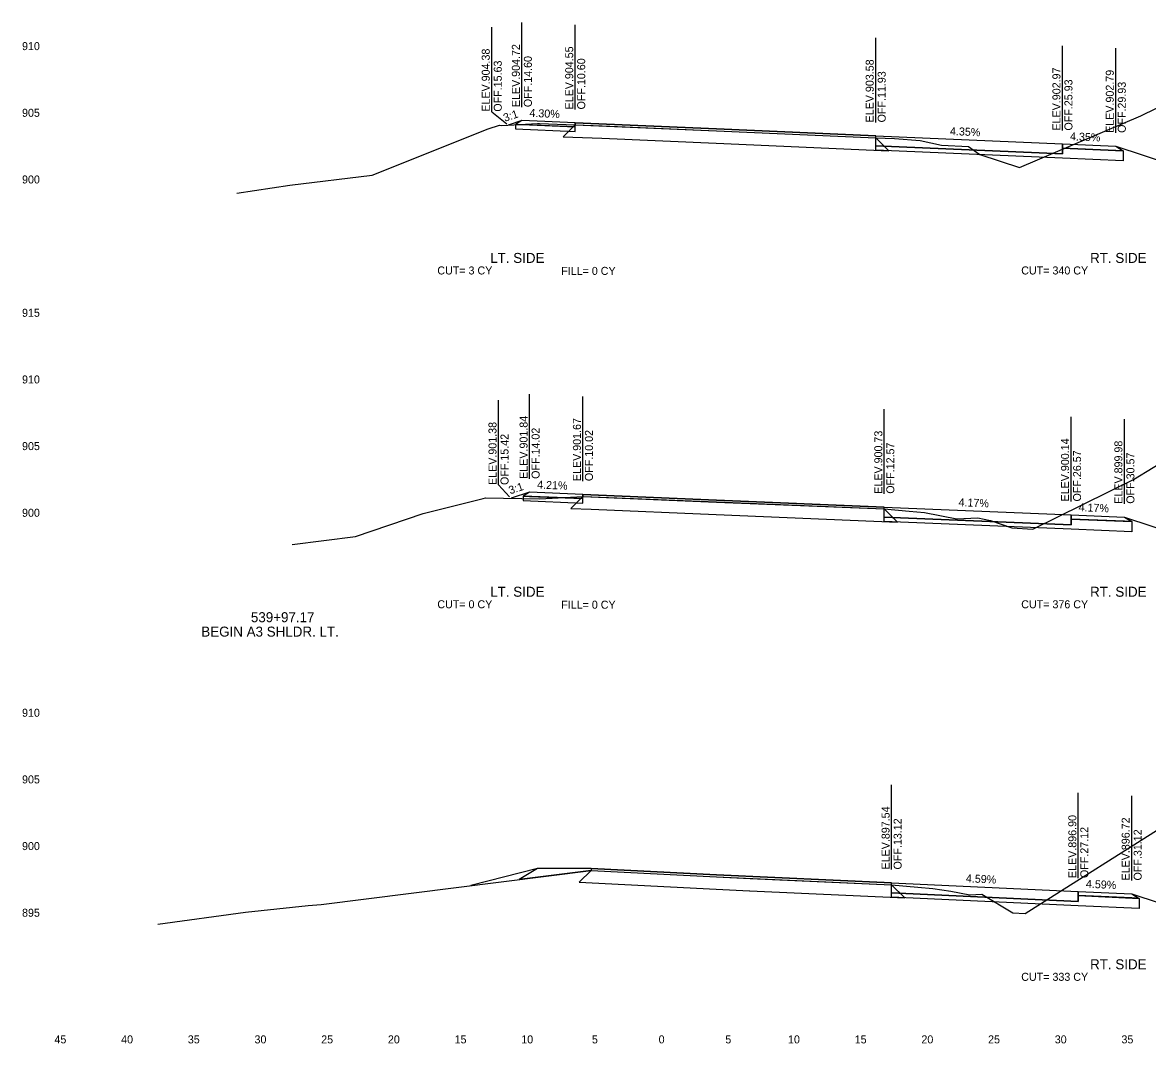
# Model space of a CAD drawing. Extents: x -4 to 359, y 0 to 1436.
# Drawn here: x 200.5 to 284.8, y 0.5 to 77.1 of the extents above; entities that cross this region are included whole.
import ezdxf

# ---------------------------------------------------------------- set-up
doc = ezdxf.new("R2010")
doc.units = 0
for name, color, linetype in [('XS-Existing subsurface-pavement', 7, 'Continuous'), ('XS-Existing surface-ground', 7, 'Continuous'), ('XS-Proposed Finish Grade', 7, 'Continuous'), ('XS-Proposed subsurface-aggregate layer 1', 7, 'Continuous'), ('XS-Proposed surface-ground', 7, 'Continuous'), ('XS-Proposed surface-pavement', 7, 'Continuous'), ('XS-Proposed surface-shoulder', 7, 'Continuous'), ('XS-Text-ditch slope', 7, 'Continuous'), ('XS-Text-earthwork labels', 7, 'Continuous'), ('XS-Text-elevation', 7, 'Continuous'), ('XS-Text-offset label', 7, 'Continuous'), ('XS-Text-pavement elevation', 7, 'Continuous'), ('XS-Text-pavement slope', 7, 'Continuous'), ('XS-Text-profile report', 7, 'Continuous'), ('XS-Text-shoulder elevation', 7, 'Continuous'), ('XS-Text-shoulder slope', 7, 'Continuous'), ('XS-Text-tie elevation', 7, 'Continuous'), ('XS-Text-tie offset', 7, 'Continuous')]:
    doc.layers.add(name, color=color, linetype=linetype)

msp = doc.modelspace()

# ---------------------------------------------------------------- linework, layer by layer
at = {"layer": 'XS-Existing subsurface-pavement'}
for p, q in [((241.897, 69.405), (240.994, 68.502)), ((240.994, 68.502), (243.892, 68.389)), ((243.888, 68.389), (252.459, 68.015)), ((264.426, 68.431), (265.407, 67.449)), ((252.459, 68.015), (265.407, 67.449)), ((242.476, 41.528), (241.578, 40.63)), ((241.578, 40.63), (243.094, 40.563)), ((243.096, 40.562), (252.461, 40.171)), ((265.072, 40.583), (266.051, 39.603)), ((252.461, 40.171), (266.051, 39.603)), ((243.081, 13.475), (242.187, 12.581)), ((242.187, 12.581), (252.453, 12.066)), ((252.453, 12.066), (254.972, 11.94)), ((254.977, 11.94), (266.601, 11.416)), ((265.619, 12.398), (266.601, 11.416))]:
    msp.add_line(p, q, dxfattribs=at)
at = {"layer": 'XS-Existing surface-ground'}
for p, q in [((284.298, 70.082), (293.97, 74.809)), ((275.206, 66.189), (284.298, 70.082)), ((235.368, 69.091), (236.22, 69.362)), ((236.22, 69.362), (236.396, 69.358)), ((236.396, 69.358), (239.082, 69.502)), ((239.082, 69.502), (239.221, 69.509)), ((239.221, 69.509), (241.897, 69.405)), ((241.897, 69.405), (243.929, 69.326)), ((243.929, 69.326), (252.5, 68.952)), ((226.672, 65.62), (235.368, 69.091)), ((252.5, 68.952), (264.426, 68.431)), ((264.426, 68.431), (265.836, 68.372)), ((265.836, 68.372), (267.753, 68.221)), ((267.753, 68.221), (269.365, 67.87)), ((269.365, 67.87), (271.389, 67.763)), ((271.389, 67.763), (272.226, 67.164)), ((272.226, 67.164), (275.206, 66.189)), ((220.511, 64.883), (226.672, 65.62)), ((216.534, 64.283), (220.511, 64.883)), ((283.766, 42.803), (291.825, 47.733)), ((276.209, 39.068), (283.766, 42.803)), ((230.501, 40.24), (234.997, 41.367)), ((234.997, 41.367), (235.168, 41.422)), ((235.168, 41.422), (239.248, 41.34)), ((239.248, 41.34), (242.476, 41.528)), ((242.476, 41.528), (243.135, 41.499)), ((243.135, 41.499), (252.5, 41.108)), ((252.5, 41.108), (265.072, 40.583)), ((265.072, 40.583), (266.948, 40.418)), ((225.415, 38.527), (230.501, 40.24)), ((266.948, 40.418), (268.087, 40.33)), ((268.087, 40.33), (270.503, 39.848)), ((270.503, 39.848), (272.087, 39.921)), ((272.087, 39.921), (273.026, 39.722)), ((273.026, 39.722), (274.645, 39.174)), ((274.645, 39.174), (276.209, 39.068)), ((220.668, 37.93), (225.415, 38.527)), ((275.635, 10.244), (287.236, 17.592)), ((222.848, 10.915), (243.081, 13.475)), ((243.081, 13.475), (252.5, 13.002)), ((252.5, 13.002), (255.019, 12.876)), ((255.019, 12.876), (265.619, 12.398)), ((265.619, 12.398), (267.574, 12.221)), ((267.574, 12.221), (268.714, 12.123)), ((268.714, 12.123), (270.053, 11.925)), ((270.053, 11.925), (271.479, 11.644)), ((271.479, 11.644), (272.385, 11.691)), ((272.385, 11.691), (274.713, 10.3)), ((210.601, 9.435), (217.176, 10.345)), ((217.176, 10.345), (221.885, 10.841)), ((221.885, 10.841), (222.848, 10.915)), ((274.713, 10.3), (275.635, 10.244))]:
    msp.add_line(p, q, dxfattribs=at)
at = {"layer": 'XS-Proposed Finish Grade'}
for points in [[(241.897, 69.551), (237.897, 69.723)], [(241.897, 69.551), (252.5, 69.095), (264.426, 68.577)], [(264.426, 68.577), (278.427, 67.967)], [(278.427, 67.967), (282.427, 67.793)], [(242.476, 41.674), (238.476, 41.843)], [(242.476, 41.674), (252.5, 41.252), (265.072, 40.728)], [(265.072, 40.728), (279.073, 40.145)], [(279.073, 40.145), (283.073, 39.978)], [(243.081, 13.621), (252.5, 13.146), (265.619, 12.544)], [(265.619, 12.544), (279.619, 11.902)], [(279.619, 11.902), (283.619, 11.718)]]:
    msp.add_lwpolyline(points, dxfattribs=at)
at = {"layer": 'XS-Proposed subsurface-aggregate layer 1'}
for points in [[(241.897, 69.238), (237.411, 69.431)], [(237.411, 69.431), (237.411, 69.098)], [(241.897, 68.905), (241.897, 69.238)], [(237.411, 69.098), (241.897, 68.905)], [(264.426, 67.827), (278.427, 67.217)], [(264.426, 67.493), (264.426, 67.827)], [(282.989, 66.686), (278.427, 66.884), (264.426, 67.493)], [(278.427, 67.217), (278.427, 67.655)], [(278.427, 67.655), (282.989, 67.456)], [(282.989, 67.456), (282.989, 66.686)], [(242.476, 41.362), (237.989, 41.551)], [(237.989, 41.551), (237.989, 41.217)], [(242.476, 41.028), (242.476, 41.362)], [(237.989, 41.217), (242.476, 41.028)], [(265.072, 39.978), (279.073, 39.395)], [(265.072, 39.645), (265.072, 39.978)], [(283.632, 38.872), (279.073, 39.062), (265.072, 39.645)], [(279.073, 39.395), (279.073, 39.832)], [(279.073, 39.832), (283.632, 39.642)], [(283.632, 39.642), (283.632, 38.872)], [(265.619, 11.794), (279.619, 11.152)], [(265.619, 11.461), (265.619, 11.794)], [(284.183, 10.609), (279.619, 10.819), (265.619, 11.461)], [(279.619, 11.152), (279.619, 11.589)], [(279.619, 11.589), (284.183, 11.38)], [(284.183, 11.38), (284.183, 10.609)]]:
    msp.add_lwpolyline(points, dxfattribs=at)
at = {"layer": 'XS-Proposed surface-ground'}
for points in [[(282.427, 67.793), (288.427, 65.813), (292.427, 65.813), (314.321, 76.76)], [(237.897, 69.723), (236.868, 69.383)], [(283.073, 39.978), (289.073, 37.998), (293.073, 37.998), (316.429, 49.676)], [(238.476, 41.843), (237.084, 41.383)], [(283.619, 11.718), (289.619, 9.738), (293.619, 9.738), (315.846, 20.852)], [(239.081, 13.621), (234.081, 12.336)]]:
    msp.add_lwpolyline(points, dxfattribs=at)
at = {"layer": 'XS-Proposed surface-pavement'}
for points in [[(241.897, 69.551), (241.897, 69.405)], [(264.426, 68.577), (252.5, 69.095), (241.897, 69.551)], [(241.897, 69.405), (252.5, 68.95), (264.426, 68.431)], [(264.426, 68.577), (278.427, 67.967)], [(264.426, 67.827), (264.426, 68.577)], [(264.426, 68.431), (264.426, 68.577)], [(278.427, 67.217), (264.426, 67.827)], [(278.427, 67.967), (278.427, 67.217)], [(242.476, 41.674), (242.476, 41.528)], [(265.072, 40.728), (252.5, 41.252), (242.476, 41.674)], [(242.476, 41.528), (252.5, 41.107), (265.072, 40.583)], [(265.072, 40.728), (279.073, 40.145)], [(265.072, 39.978), (265.072, 40.728)], [(265.072, 40.583), (265.072, 40.728)], [(279.073, 39.395), (265.072, 39.978)], [(279.073, 40.145), (279.073, 39.395)], [(243.081, 13.621), (243.081, 13.475)], [(265.619, 12.544), (252.5, 13.146), (243.081, 13.621)], [(243.081, 13.475), (252.5, 13), (265.619, 12.398)], [(265.619, 12.544), (279.619, 11.902)], [(265.619, 11.794), (265.619, 12.544)], [(265.619, 12.398), (265.619, 12.544)], [(279.619, 11.902), (279.619, 11.152)], [(279.619, 11.152), (265.619, 11.794)]]:
    msp.add_lwpolyline(points, dxfattribs=at)
at = {"layer": 'XS-Proposed surface-shoulder'}
for p, q in [((239.081, 13.621), (237.704, 12.795)), ((243.081, 13.621), (239.081, 13.621)), ((243.081, 13.475), (237.704, 12.795))]:
    msp.add_line(p, q, dxfattribs=at)
for points in [[(241.897, 69.551), (237.897, 69.723), (237.411, 69.431)], [(237.411, 69.431), (237.897, 69.41), (241.897, 69.238)], [(241.897, 69.238), (241.897, 69.551)], [(278.427, 67.967), (282.427, 67.793), (282.989, 67.456)], [(278.427, 67.655), (278.427, 67.967)], [(282.989, 67.456), (282.427, 67.481), (278.427, 67.655)], [(242.476, 41.674), (238.476, 41.843), (237.989, 41.551)], [(237.989, 41.551), (238.476, 41.53), (242.476, 41.362)], [(242.476, 41.362), (242.476, 41.674)], [(279.073, 40.145), (283.073, 39.978), (283.632, 39.642)], [(279.073, 39.832), (279.073, 40.145)], [(283.632, 39.642), (283.073, 39.666), (279.073, 39.832)], [(279.619, 11.902), (283.619, 11.718), (284.183, 11.38)], [(279.619, 11.589), (279.619, 11.902)], [(284.183, 11.38), (283.619, 11.406), (279.619, 11.589)]]:
    msp.add_lwpolyline(points, dxfattribs=at)
at = {"layer": 'XS-Text-tie offset'}
for p, q in [((237.897, 70.723), (237.897, 77.073)), ((241.897, 70.551), (241.897, 76.903)), ((235.639, 70.383), (235.639, 76.733)), ((264.426, 69.577), (264.426, 75.926)), ((278.427, 68.967), (278.427, 75.317)), ((282.427, 68.793), (282.427, 75.143)), ((235.639, 70.383), (236.759, 69.472)), ((238.476, 42.843), (238.476, 49.193)), ((242.476, 42.674), (242.476, 49.024)), ((236.146, 42.383), (236.146, 48.733)), ((265.072, 41.728), (265.072, 48.078)), ((279.073, 41.145), (279.073, 47.495)), ((283.073, 40.978), (283.073, 47.328)), ((236.146, 42.383), (236.975, 41.499)), ((265.619, 13.544), (265.619, 19.894)), ((279.619, 12.902), (279.619, 19.3)), ((283.619, 12.718), (283.619, 19.068))]:
    msp.add_line(p, q, dxfattribs=at)

# ---------------------------------------------------------------- texts
at = {"layer": 'XS-Text-ditch slope'}
for p in [(236.624, 69.619), (237.021, 41.678)]:
    msp.add_text('3:1', height=0.6, rotation=18.26289, dxfattribs=at).set_placement(p)
at = {"layer": 'XS-Text-earthwork labels'}
for s, height, p in [('LT. SIDE', 0.75, (235.522, 59.039)), ('RT. SIDE', 0.75, (280.501, 59.039)), (' CUT= 3 CY           ', 0.6, (231.335, 58.174)), ('FILL= 0 CY           ', 0.6, (240.846, 58.142)), (' CUT= 340 CY           ', 0.6, (275.115, 58.174)), ('LT. SIDE', 0.75, (235.522, 34.001)), ('RT. SIDE', 0.75, (280.501, 34.001)), (' CUT= 0 CY           ', 0.6, (231.335, 33.136)), (' CUT= 376 CY           ', 0.6, (275.115, 33.136)), ('FILL= 0 CY           ', 0.6, (240.846, 33.104)), ('539+97.17', 0.75, (217.581, 32.092)), ('BEGIN A3 SHLDR. LT.', 0.75, (213.863, 31.01)), ('RT. SIDE', 0.75, (280.501, 6.058)), (' CUT= 333 CY           ', 0.6, (275.115, 5.193))]:
    msp.add_text(s, height=height, dxfattribs=at).set_placement(p)
at = {"layer": 'XS-Text-elevation'}
for s, p in [('           910           ', (197.97, 75)), ('           905           ', (197.97, 70)), ('           900           ', (197.97, 65)), ('           915           ', (197.97, 55)), ('           910           ', (197.97, 50)), ('           905           ', (197.97, 45)), ('           900           ', (197.97, 40)), ('           910           ', (197.97, 25)), ('           905           ', (197.97, 20)), ('           900           ', (197.97, 15)), ('           895           ', (197.97, 10))]:
    msp.add_text(s, height=0.6, dxfattribs=at).set_placement(p)
at = {"layer": 'XS-Text-offset label'}
for s, p in [('           45           ', (200.4, 0.5)), ('           40           ', (205.4, 0.5)), ('           35           ', (210.4, 0.5)), ('           30           ', (215.4, 0.5)), ('           25           ', (220.4, 0.5)), ('           20           ', (225.4, 0.5)), ('           15           ', (230.4, 0.5)), ('           10           ', (235.4, 0.5)), ('           5           ', (240.7, 0.5)), ('           0           ', (245.7, 0.5)), ('           0           ', (245.7, 0.5)), ('           5           ', (250.7, 0.5)), ('           10           ', (255.4, 0.5)), ('           15           ', (260.4, 0.5)), ('           20           ', (265.4, 0.5)), ('           25           ', (270.4, 0.5)), ('           30           ', (275.4, 0.5)), ('           35           ', (280.4, 0.5))]:
    msp.add_text(s, height=0.6, dxfattribs=at).set_placement(p)
at = {"layer": 'XS-Text-pavement elevation'}
for s, p in [('ELEV.904.72', (237.747, 70.723)), ('ELEV.904.55', (241.747, 70.551)), ('OFF.14.60', (238.647, 70.723)), ('OFF.10.60', (242.647, 70.551)), ('ELEV.903.58', (264.276, 69.577)), ('ELEV.902.97', (278.277, 68.967)), ('OFF.11.93', (265.176, 69.577)), ('OFF.25.93', (279.177, 68.967)), ('ELEV.901.84', (238.326, 42.843)), ('ELEV.901.67', (242.326, 42.674)), ('OFF.14.02', (239.226, 42.843)), ('OFF.10.02', (243.226, 42.674)), ('ELEV.900.73', (264.922, 41.728)), ('ELEV.900.14', (278.923, 41.145)), ('OFF.12.57', (265.822, 41.728)), ('OFF.26.57', (279.823, 41.145)), ('ELEV.897.54', (265.469, 13.544)), ('OFF.13.12', (266.369, 13.544)), ('ELEV.896.90', (279.469, 12.902)), ('OFF.27.12', (280.369, 12.902))]:
    msp.add_text(s, height=0.6, rotation=90, dxfattribs=at).set_placement(p)
at = {"layer": 'XS-Text-pavement slope'}
for s, rotation, p in [('4.35%', 357.50885, (269.985, 68.635)), ('4.17%', 357.61339, (270.63, 40.797)), ('4.59%', 357.3739, (271.178, 12.589))]:
    msp.add_text(s, height=0.6, rotation=rotation, dxfattribs=at).set_placement(p)
at = {"layer": 'XS-Text-profile report'}
for s, p in [('Fill_Slope_2_B', (236.857, 69.382)), ('Shldr_Surf_Asph_B2', (237.396, 69.43)), ('Shldr_Surf_Asph_T1', (237.883, 69.722)), ('Shldr_Surf_Asph_B1', (237.883, 69.409)), ('Pvmt_Surf_Asph_T2_L', (241.882, 69.55)), ('Shldr_Surf_Asph_B12', (241.882, 69.238)), ('Pvmt_Surf_Asph_T_L', (241.882, 69.404)), ('Agg_Layer_1_B1', (237.4, 69.097)), ('Agg_Layer_1_B', (241.887, 68.904)), ('Pvmt_Surf_Asph_T1', (252.486, 69.095)), ('Pvmt_Surf_Asph_T', (252.487, 68.949)), ('Pvmt_Surf_Asph_T1_R', (264.411, 68.576)), ('Pvmt_Surf_Asph_T_R', (264.411, 68.43)), ('Pvmt_Surf_Conc_B_R', (264.411, 67.826)), ('Agg_Layer_1_B2', (264.415, 67.492)), ('Shldr_Surf_Asph_B111', (278.411, 67.654)), ('Pvmt_Surf_Conc_T1_R', (278.412, 67.967)), ('Shldr_Surf_Asph_T11', (282.412, 67.793)), ('Shldr_Surf_Asph_B11', (282.412, 67.48)), ('Pvmt_Surf_Conc_B1_R', (278.412, 67.217)), ('Agg_Layer_1_B11', (278.415, 66.883)), ('Shldr_Surf_Asph_B21', (282.973, 67.456)), ('Agg_Layer_1_B12', (282.976, 66.685)), ('Fill_Slope_2_B', (237.073, 41.382)), ('Shldr_Surf_Asph_B2', (237.975, 41.55)), ('Shldr_Surf_Asph_T1', (238.462, 41.842)), ('Shldr_Surf_Asph_B1', (238.462, 41.529)), ('Pvmt_Surf_Asph_T2_L', (242.46, 41.673)), ('Pvmt_Surf_Asph_T_L', (242.461, 41.528)), ('Shldr_Surf_Asph_B12', (242.46, 41.361)), ('Agg_Layer_1_B1', (237.978, 41.216)), ('Agg_Layer_1_B', (242.465, 41.028)), ('Pvmt_Surf_Asph_T1', (252.486, 41.252)), ('Pvmt_Surf_Asph_T', (252.487, 41.106)), ('Pvmt_Surf_Asph_T1_R', (265.057, 40.728)), ('Pvmt_Surf_Asph_T_R', (265.057, 40.582)), ('Pvmt_Surf_Conc_B_R', (265.057, 39.978)), ('Agg_Layer_1_B2', (265.061, 39.644)), ('Pvmt_Surf_Conc_T1_R', (279.057, 40.144)), ('Shldr_Surf_Asph_B111', (279.056, 39.832)), ('Shldr_Surf_Asph_T11', (283.057, 39.977)), ('Shldr_Surf_Asph_B11', (283.057, 39.665)), ('Pvmt_Surf_Conc_B1_R', (279.057, 39.394)), ('Agg_Layer_1_B11', (279.061, 39.061)), ('Shldr_Surf_Asph_B21', (283.617, 39.641)), ('Agg_Layer_1_B12', (283.62, 38.871)), ('Pvmt_Surf_Asph_T2_L', (243.065, 13.62)), ('Pvmt_Surf_Asph_T_L', (243.066, 13.474)), ('Pvmt_Surf_Asph_T1', (252.486, 13.145)), ('Pvmt_Surf_Asph_T', (252.487, 12.999)), ('Fill_Slope_2_B', (234.875, 12.437)), ('Pvmt_Surf_Asph_T1_R', (265.603, 12.543)), ('Pvmt_Surf_Asph_T_R', (265.604, 12.397)), ('Pvmt_Surf_Conc_T1_R', (279.603, 11.901)), ('Pvmt_Surf_Conc_B_R', (265.604, 11.793)), ('Agg_Layer_1_B2', (265.607, 11.46)), ('Shldr_Surf_Asph_B111', (279.603, 11.589)), ('Pvmt_Surf_Conc_B1_R', (279.603, 11.151)), ('Shldr_Surf_Asph_T11', (283.604, 11.718)), ('Shldr_Surf_Asph_B11', (283.604, 11.405)), ('Shldr_Surf_Asph_B21', (284.167, 11.379)), ('Agg_Layer_1_B11', (279.607, 10.818)), ('Agg_Layer_1_B12', (284.171, 10.608))]:
    msp.add_text(s, height=0.00167, dxfattribs=at).set_placement(p)
at = {"layer": 'XS-Text-shoulder elevation'}
for s, p in [('ELEV.902.79', (282.277, 68.793)), ('OFF.29.93', (283.177, 68.793)), ('ELEV.899.98', (282.923, 40.978)), ('OFF.30.57', (283.823, 40.978)), ('ELEV.896.72', (283.469, 12.718)), ('OFF.31.12', (284.369, 12.718))]:
    msp.add_text(s, height=0.6, rotation=90, dxfattribs=at).set_placement(p)
at = {"layer": 'XS-Text-shoulder slope'}
for s, rotation, p in [('4.30%', 357.53985, (238.455, 69.999)), ('4.35%', 357.50885, (278.985, 68.243)), ('4.21%', 357.58995, (239.034, 42.119)), ('4.17%', 357.61339, (279.63, 40.422)), ('4.59%', 357.3739, (280.178, 12.177))]:
    msp.add_text(s, height=0.6, rotation=rotation, dxfattribs=at).set_placement(p)
at = {"layer": 'XS-Text-tie elevation'}
for s, p in [('ELEV.904.38', (235.489, 70.383)), ('OFF.15.63', (236.389, 70.383)), ('ELEV.901.38', (235.996, 42.383)), ('OFF.15.42', (236.896, 42.383))]:
    msp.add_text(s, height=0.6, rotation=90, dxfattribs=at).set_placement(p)

doc.saveas('drawing.dxf')
